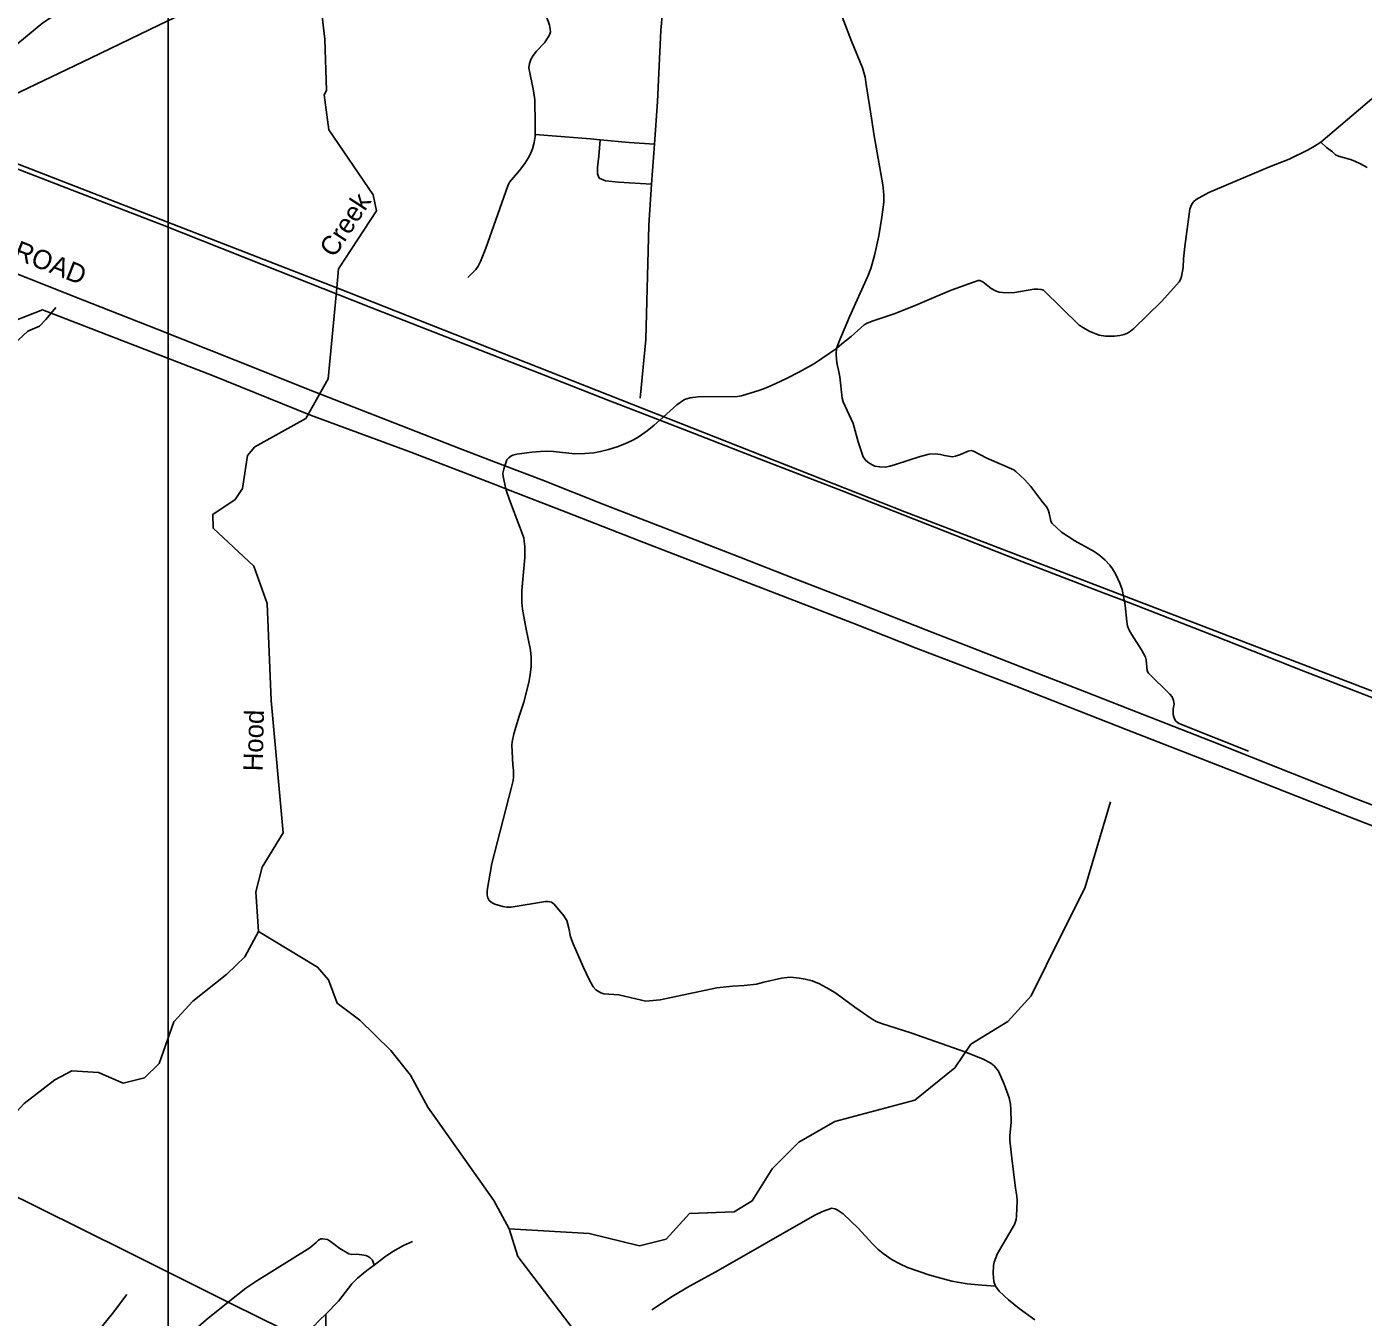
# Model space of a CAD drawing. Extents: x 2104537 to 2336408, y 34176 to 229611.
# Drawn here: x 2265152 to 2275577, y 193279 to 203349 of the extents above; entities that cross this region are included whole.
import ezdxf

# ---------------------------------------------------------------- set-up
doc = ezdxf.new("R2010")
doc.units = 0
for name, color, linetype in [('Exist Hydrographic Creek Single Shore', 7, 'Continuous'), ('Exist Hydrographic Misc Water Feature', 7, 'Continuous'), ('Exist Railroad Mainline', 7, 'Continuous'), ('Exist Railroad Mainline Label', 7, 'Continuous'), ('Exist Road Non-System Type 51', 7, 'Continuous'), ('Exist Utilities Electrical Transmission Line', 7, 'Continuous'), ('Map Preparation Inset Cut Line', 7, 'Continuous'), ('Old_Level_32', 7, 'Continuous')]:
    doc.layers.add(name, color=color, linetype=linetype)

msp = doc.modelspace()

# ---------------------------------------------------------------- linework, layer by layer
at = {"layer": 'Exist Hydrographic Creek Single Shore'}
for points in [[(2267570, 201312), (2267585, 201459), (2267881, 201913), (2267855, 202038), (2267509, 202543), (2267473, 202816), (2267489, 202852), (2267477, 203252), (2267377, 204117), (2267300, 204358), (2267165, 204531), (2267056, 204589), (2266708, 204477)], [(2264348, 202739), (2264516, 202788), (2264706, 202909), (2265277, 203380), (2265525, 203539), (2265807, 203685), (2266014, 203855), (2266396, 203949), (2266595, 204076), (2266718, 204277), (2266708, 204477)], [(2266959, 196289), (2266940, 196598), (2266988, 196790), (2267152, 197059), (2267059, 198091), (2267027, 198849), (2266924, 199140), (2266605, 199435), (2266604, 199543), (2266778, 199661), (2266835, 199745), (2266874, 200003), (2266932, 200071), (2267330, 200293), (2267502, 200601), (2267570, 201312)], [(2268914, 193968), (2269539, 193933), (2269931, 193837), (2270139, 193888), (2270321, 194088), (2270670, 194101), (2270811, 194187), (2270967, 194436), (2271173, 194646), (2271455, 194807), (2272078, 194972), (2272392, 195225), (2272516, 195410), (2272805, 195588), (2272987, 195788), (2273224, 196265), (2273404, 196626), (2273605, 197301)], [(2264427, 193761), (2264509, 193844), (2264664, 194103), (2264958, 194757), (2265131, 194947), (2265371, 195132), (2265504, 195202), (2265712, 195188), (2265904, 195106), (2266071, 195148), (2266186, 195258), (2266300, 195583), (2266448, 195745), (2266713, 195956), (2266853, 196091), (2266959, 196289)], [(2268914, 193968), (2268795, 194190), (2268280, 194918), (2268145, 195167), (2267993, 195360), (2267749, 195598), (2267573, 195729), (2267505, 195911), (2267420, 196011), (2266959, 196289)], [(2270406, 191207), (2270380, 191256), (2270379, 191424), (2270492, 191759), (2270488, 192215), (2270344, 192490), (2270243, 192565), (2269934, 192653), (2269817, 192727), (2269556, 192998), (2268983, 193753), (2268914, 193968)]]:
    msp.add_lwpolyline(points, dxfattribs=at)
at = {"layer": 'Exist Hydrographic Misc Water Feature'}
msp.add_line((2267570, 201312), (2264349, 202563), dxfattribs=at)
msp.add_lwpolyline([(2284408, 194805), (2272002, 199563), (2267570, 201312)], dxfattribs=at)
at = {"layer": 'Exist Railroad Mainline'}
msp.add_lwpolyline([(2265036, 201436), (2265586, 201218), (2266169, 200989), (2266778, 200746), (2267396, 200499), (2268070, 200237), (2268534, 200054), (2268881, 199922), (2269170, 199812), (2269667, 199615), (2270286, 199376), (2270713, 199209), (2271139, 199044), (2271663, 198840), (2272166, 198644), (2272574, 198485), (2272905, 198353), (2273403, 198161), (2273753, 198023), (2274386, 197776), (2275025, 197521), (2275521, 197325), (2276043, 197125)], dxfattribs=at)
at = {"layer": 'Exist Road Non-System Type 51'}
for p, q in [((2270049, 202433), (2270026, 202120)), ((2265380, 201159), (2265343, 201114)), ((2272696, 193558), (2272708, 193522))]:
    msp.add_line(p, q, dxfattribs=at)
for points in [[(2269612, 204815), (2269669, 204664), (2269809, 204436), (2269932, 204243), (2270029, 204102), (2270064, 203979), (2270108, 203830), (2270126, 203636), (2270099, 203320), (2270073, 202766), (2270049, 202433)], [(2271268, 204065), (2271584, 203237), (2271671, 203028), (2271692, 202954), (2271699, 202899), (2271742, 202635), (2271762, 202497), (2271830, 202114), (2271838, 202036), (2271836, 201979), (2271821, 201862), (2271797, 201718), (2271765, 201564), (2271735, 201461), (2271713, 201403), (2271569, 201085), (2271486, 200886), (2271468, 200838)], [(2269143, 203835), (2269156, 203753), (2269159, 203695), (2269158, 203633), (2269163, 203533), (2269171, 203498), (2269184, 203462), (2269206, 203422), (2269219, 203392), (2269229, 203360), (2269235, 203330), (2269236, 203308), (2269232, 203290), (2269220, 203266), (2269191, 203224), (2269128, 203159), (2269102, 203125), (2269083, 203092), (2269073, 203062), (2269069, 203028), (2269105, 202849), (2269114, 202777), (2269118, 202589), (2269117, 202508)], [(2276092, 203153), (2275991, 203075), (2275695, 202830), (2275246, 202448)], [(2269117, 202508), (2269117, 202492), (2269110, 202445), (2269097, 202396), (2269079, 202352), (2269064, 202322), (2269038, 202282), (2268995, 202226), (2268918, 202136), (2268904, 202108), (2268733, 201620), (2268692, 201517), (2268674, 201480), (2268656, 201455), (2268593, 201393)], [(2269625, 202466), (2269548, 202474), (2269117, 202508)], [(2269625, 202466), (2269614, 202338), (2269605, 202250), (2269605, 202202), (2269618, 202167), (2269667, 202145), (2269768, 202136), (2270026, 202120)], [(2270049, 202433), (2269851, 202444), (2269625, 202466)], [(2275246, 202448), (2275197, 202416), (2275146, 202387), (2274998, 202314), (2274845, 202255), (2274373, 202054), (2274274, 202000), (2274254, 201984), (2274244, 201972), (2274234, 201954), (2274225, 201924), (2274184, 201633), (2274175, 201537), (2274172, 201469), (2274159, 201399), (2274151, 201375), (2274140, 201357), (2274100, 201310), (2274002, 201205), (2273786, 200995), (2273761, 200972), (2273737, 200958), (2273711, 200948), (2273677, 200939), (2273637, 200935), (2273566, 200935), (2273517, 200943), (2273445, 200970), (2273394, 200998), (2273362, 201021), (2273083, 201292), (2273065, 201298), (2273038, 201301), (2273008, 201301), (2272859, 201275), (2272812, 201272), (2272763, 201274), (2272737, 201277), (2272709, 201287), (2272674, 201307), (2272610, 201358), (2272587, 201368), (2272574, 201369), (2272363, 201293), (2272227, 201237), (2272082, 201173), (2271917, 201109), (2271747, 201052), (2271703, 201034), (2271684, 201022), (2271583, 200931), (2271510, 200875), (2271468, 200838)], [(2275246, 202448), (2275291, 202407), (2275337, 202372), (2275361, 202350), (2275383, 202338), (2275476, 202313), (2275510, 202300), (2275554, 202280), (2275607, 202251)], [(2270026, 202120), (2270003, 201800), (2269981, 200908), (2269937, 200451)], [(2265343, 201114), (2265301, 201064), (2265252, 201013), (2265160, 200972), (2265089, 200905), (2265022, 200837), (2264917, 200779), (2264867, 200749), (2264835, 200724), (2264808, 200698), (2264707, 200585), (2264642, 200526), (2264620, 200520), (2264588, 200515), (2264367, 200512), (2264023, 200510)], [(2271468, 200838), (2271296, 200722), (2271179, 200656), (2271077, 200603), (2270995, 200564), (2270920, 200531), (2270870, 200512), (2270727, 200469), (2270695, 200464), (2270389, 200461), (2270327, 200454), (2270282, 200439), (2270223, 200399), (2270089, 200279)], [(2271468, 200838), (2271465, 200796), (2271467, 200752), (2271474, 200712), (2271484, 200670), (2271493, 200616), (2271511, 200450), (2271519, 200423), (2271597, 200252), (2271637, 200110), (2271677, 199992), (2271697, 199963), (2271719, 199945), (2271745, 199929), (2271768, 199921), (2271806, 199914), (2271848, 199913), (2271884, 199919), (2271929, 199932), (2272121, 199994), (2272190, 200013), (2272238, 200016), (2272278, 200012), (2272311, 200002), (2272373, 199993), (2272396, 199997), (2272436, 200012), (2272496, 200038), (2272518, 200041), (2272536, 200037), (2272641, 199982), (2272850, 199891), (2272866, 199879), (2272935, 199816), (2272985, 199762), (2273069, 199646), (2273105, 199602), (2273118, 199580), (2273128, 199554), (2273139, 199491), (2273149, 199473), (2273224, 199406), (2273274, 199370), (2273327, 199337), (2273478, 199255), (2273522, 199223), (2273563, 199186), (2273599, 199148), (2273621, 199120), (2273644, 199079), (2273677, 199007), (2273695, 198958), (2273710, 198890), (2273714, 198868)], [(2270089, 200279), (2270046, 200240), (2269992, 200196), (2269947, 200163), (2269913, 200141), (2269874, 200121), (2269818, 200094), (2269756, 200071), (2269690, 200049), (2269628, 200034), (2269574, 200025), (2269506, 200018), (2269428, 200017), (2269260, 200033), (2269204, 200037), (2269158, 200035), (2269092, 200030), (2268974, 200013), (2268944, 200005), (2268927, 199997), (2268911, 199985), (2268897, 199968), (2268881, 199922)], [(2268881, 199922), (2268872, 199896), (2268866, 199866), (2268867, 199838), (2268889, 199744)], [(2268889, 199744), (2268892, 199732), (2268917, 199656), (2268998, 199445), (2269028, 199361), (2269033, 199334), (2269037, 199294), (2269036, 199206), (2269013, 198950), (2269013, 198856), (2269019, 198805), (2269045, 198662), (2269081, 198483), (2269086, 198429), (2269087, 198357), (2269078, 198292), (2269067, 198232), (2269028, 198078), (2268992, 197969), (2268950, 197832), (2268938, 197770), (2268936, 197742), (2268944, 197590), (2268949, 197546), (2268948, 197492), (2268945, 197468), (2268934, 197416), (2268780, 196819), (2268744, 196609), (2268744, 196573), (2268749, 196551), (2268760, 196532), (2268783, 196513), (2268802, 196503), (2268866, 196483), (2268896, 196479), (2268930, 196480), (2269199, 196522), (2269220, 196523), (2269245, 196517), (2269266, 196502), (2269341, 196411), (2269364, 196374), (2269381, 196316), (2269394, 196248), (2269413, 196194), (2269494, 196008), (2269542, 195909), (2269571, 195857), (2269591, 195833), (2269630, 195810), (2269654, 195802), (2269770, 195795), (2269947, 195752), (2269979, 195746), (2270009, 195747), (2270093, 195756), (2270535, 195849), (2270657, 195862), (2270747, 195868), (2270845, 195879), (2270900, 195895), (2271040, 195925), (2271084, 195931), (2271112, 195932), (2271176, 195926), (2271224, 195918), (2271278, 195903), (2271336, 195880), (2271411, 195839), (2271464, 195808), (2271612, 195699), (2271739, 195609), (2271778, 195586), (2271818, 195570), (2272047, 195498), (2272478, 195348), (2272612, 195293), (2272672, 195261), (2272698, 195242), (2272731, 195200), (2272776, 195097), (2272814, 194992), (2272825, 194941), (2272828, 194900), (2272830, 194800), (2272819, 194698), (2272820, 194662), (2272835, 194520), (2272865, 194287), (2272875, 194225), (2272878, 194187), (2272872, 194069), (2272869, 194041), (2272857, 194002), (2272723, 193776), (2272699, 193710), (2272693, 193682), (2272689, 193620), (2272696, 193558)], [(2273714, 198868), (2273719, 198832), (2273733, 198708), (2273739, 198672), (2273751, 198640), (2273768, 198608), (2273847, 198486), (2273878, 198430), (2273884, 198408), (2273891, 198322), (2273901, 198304), (2274069, 198140), (2274086, 198120), (2274097, 198091), (2274101, 198062), (2274095, 198024), (2274095, 197981), (2274102, 197953), (2274116, 197931), (2274136, 197915), (2274160, 197904), (2274681, 197696)], [(2272708, 193522), (2272601, 193529), (2272488, 193540), (2272368, 193560), (2272197, 193607), (2272023, 193668), (2271961, 193695), (2271902, 193728), (2271832, 193776), (2271793, 193808), (2271750, 193851), (2271636, 193975), (2271520, 194085), (2271472, 194118), (2271455, 194126), (2271432, 194130), (2271360, 194104), (2271299, 194075), (2270526, 193634), (2270322, 193522), (2270187, 193442), (2270027, 193337)], [(2267863, 193685), (2267848, 193725), (2267832, 193743), (2267816, 193753), (2267796, 193762), (2267765, 193767), (2267723, 193771), (2267687, 193770), (2267665, 193774), (2267595, 193816), (2267521, 193870), (2267498, 193885), (2267459, 193890), (2267445, 193890), (2267427, 193881), (2267410, 193863), (2267361, 193822), (2266947, 193563), (2266860, 193505), (2266724, 193397)], [(2268161, 193870), (2268092, 193839), (2268007, 193792), (2267942, 193749), (2267863, 193685)], [(2267863, 193685), (2267806, 193644), (2267733, 193585), (2267687, 193540), (2267584, 193406), (2267486, 193303)], [(2272689, 193620), (2272696, 193558)], [(2272708, 193522), (2272737, 193484), (2272810, 193414), (2272893, 193347), (2273014, 193259)], [(2265933, 193458), (2265821, 193309), (2265710, 193171), (2265688, 193138), (2265673, 193107), (2265662, 193050), (2265655, 192976), (2265658, 192954), (2265664, 192937), (2265682, 192911), (2265869, 192738), (2265961, 192666)], [(2266724, 193397), (2266552, 193260), (2266446, 193166), (2266334, 193062), (2266094, 192810), (2265961, 192666)], [(2267486, 193303), (2267434, 193255), (2267395, 193212), (2267368, 193172), (2267344, 193132), (2267328, 193098)], [(2267486, 193303), (2267485, 193120), (2267482, 193022)]]:
    msp.add_lwpolyline(points, dxfattribs=at)
at = {"layer": 'Exist Utilities Electrical Transmission Line'}
for points in [[(2264390, 202506), (2265041, 202813), (2265649, 203104), (2266188, 203364), (2266912, 203713), (2267652, 204070), (2268155, 204315), (2268592, 204528), (2268935, 204625), (2269528, 204791)], [(2264390, 202506), (2264826, 202337), (2265541, 202059), (2266209, 201803), (2266988, 201494), (2267824, 201162), (2268489, 200903), (2269182, 200632), (2269704, 200427), (2270089, 200279)], [(2264365, 200789), (2264926, 201004), (2265276, 201140), (2265343, 201114)], [(2265343, 201114), (2265814, 200932), (2266600, 200627), (2267366, 200318), (2268149, 200030), (2268810, 199775), (2268889, 199744)], [(2270089, 200279), (2270299, 200199), (2270865, 199977), (2271512, 199727), (2272233, 199443), (2272880, 199189), (2273547, 198932), (2273714, 198868)], [(2268889, 199744), (2269360, 199561), (2269931, 199338), (2270754, 199020), (2271590, 198697), (2272090, 198499), (2272866, 198202), (2273728, 197866), (2274609, 197521), (2275433, 197198), (2276180, 196909), (2276769, 196681), (2277420, 196425), (2278147, 196143)], [(2273714, 198868), (2274409, 198598), (2275126, 198315), (2275745, 198076), (2276225, 197887), (2276659, 197714), (2277139, 197524), (2277607, 197342)], [(2264420, 194540), (2265246, 194134), (2265934, 193792), (2266724, 193397)], [(2266724, 193397), (2266754, 193381), (2267328, 193098)]]:
    msp.add_lwpolyline(points, dxfattribs=at)
at = {"layer": 'Map Preparation Inset Cut Line'}
for points in [[(2243856, 191238), (2266254, 191238), (2266254, 223234), (2243856, 223234)], [(2266254, 165449), (2309677, 165449), (2309677, 209697), (2266254, 209697)]]:
    msp.add_lwpolyline(points, close=True, dxfattribs=at)

# ---------------------------------------------------------------- texts
at = {"layer": 'Exist Railroad Mainline Label'}
msp.add_text('RAILROAD', height=150, rotation=338.4309, dxfattribs=at).set_placement((2264625, 201708))
at = {"layer": 'Old_Level_32'}
for s, rotation, p in [('Creek', 56.8741, (2267551, 201540)), ('Hood', 88.5309, (2266991, 197538))]:
    msp.add_text(s, height=150, rotation=rotation, dxfattribs=at).set_placement(p)

doc.saveas('drawing.dxf')
